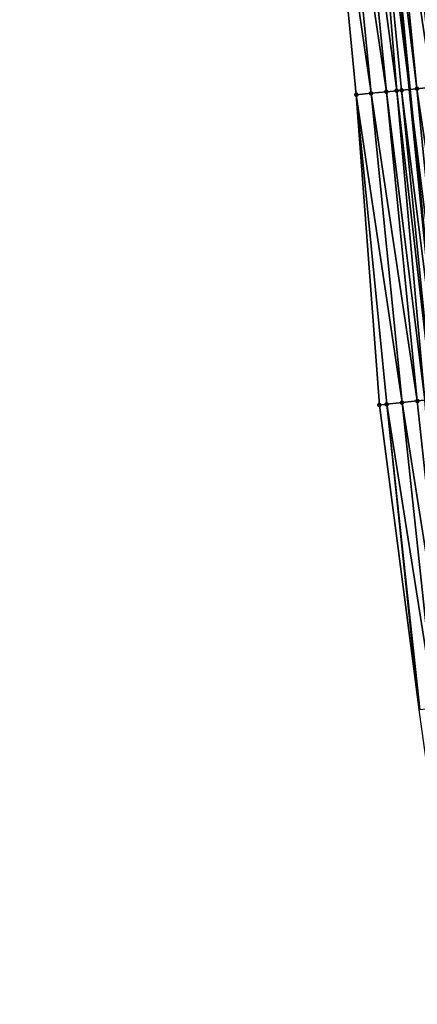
# Model space of a CAD drawing. Header units: feet. Extents: x 2007189 to 2022806, y 818621 to 837694.
# Tile 278 of 656: x 2011368 to 2011394, y 827627 to 827691. Entities that reach past the tile are written whole.
import ezdxf

# ---------------------------------------------------------------- set-up
doc = ezdxf.new("R2010")
doc.units = ezdxf.units.FT
doc.header["$MEASUREMENT"] = 0
for name, color, linetype, lineweight in [('EP_Travel Lane', 172, 'Continuous', 53), ('Road Shots', 141, 'Continuous', 100), ('Road X-Section', 40, 'Continuous', 13)]:
    doc.layers.add(name, color=color, linetype=linetype, lineweight=lineweight)
doc.layers.add('I-77-MM17-21_SB-Surface-Border', color=7, linetype='Continuous')
doc.layers.add('I-77-MM17-21_SB-Surface-TIN', color=7, linetype='Continuous')

msp = doc.modelspace()

# ---------------------------------------------------------------- linework, layer by layer
at = {"layer": 'EP_Travel Lane'}
msp.add_polyline3d([(2011371.959655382, 827966.1582990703, 312.3544364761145), (2011373.074293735, 827946.1897048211, 312.2403113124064), (2011374.18894062, 827926.2209577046, 312.1514429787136), (2011375.380876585, 827905.9451606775, 312.0543814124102), (2011376.802465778, 827885.9958862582, 311.9713189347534), (2011378.224049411, 827866.0466898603, 311.8746395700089), (2011379.645617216, 827846.0977155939, 311.7390697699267), (2011381.124757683, 827825.8398814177, 311.6241331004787), (2011382.806226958, 827805.910940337, 311.5129645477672), (2011384.487707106, 827785.9818703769, 311.4433238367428), (2011386.169184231, 827766.0528362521, 311.3620946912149), (2011387.919665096, 827745.8143860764, 311.3049144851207), (2011389.882436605, 827725.9109050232, 311.276243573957), (2011391.845196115, 827706.0075456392, 311.2134098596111), (2011393.807964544, 827686.1040958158, 311.1759718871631), (2011395.830897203, 827665.994042, 311.1090292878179), (2011398.036863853, 827646.1160571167, 311.0533998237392), (2011400.242828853, 827626.2380870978, 310.9899928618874)], dxfattribs=at)
at = {"layer": 'I-77-MM17-21_SB-Surface-Border', "color": 3, "linetype": 'Continuous', "lineweight": -3}
msp.add_polyline3d([(2011397.209922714, 827625.9102151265, 311.0929097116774), (2011394.435368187, 827645.7267372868, 311.1655602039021), (2011391.844579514, 827665.5631049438, 311.2425786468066), (2011390.336559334, 827685.7619421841, 311.2889916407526), (2011388.427644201, 827705.670640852, 311.3411162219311), (2011386.989333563, 827725.6257210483, 311.3787200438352), (2011383.679401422, 827745.3963417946, 311.4733643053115), (2011382.124674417, 827765.7110870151, 311.5224656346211), (2011380.155014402, 827785.6158054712, 311.6039393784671), (2011378.793252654, 827805.5718449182, 311.675561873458), (2011377.275904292, 827825.5147045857, 311.7639343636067), (2011376.246083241, 827845.8579844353, 311.8706416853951), (2011375.156056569, 827865.8304186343, 311.9794430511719), (2011373.763787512, 827885.7816894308, 312.073737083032), (2011372.087609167, 827905.7129970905, 312.1689939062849), (2011370.274792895, 827925.999208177, 312.2960794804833), (2011369.992641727, 827946.0151542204, 312.348378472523), (2011368.398106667, 827965.9564717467, 312.4948800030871)], dxfattribs=at)
at = {"layer": 'I-77-MM17-21_SB-Surface-TIN', "color": 128, "linetype": 'Continuous', "lineweight": -3}
for points in [[(2011391.306014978, 827685.8575021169, 311.2554678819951), (2011389.346565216, 827705.7612329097, 311.3056250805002), (2011388.427644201, 827705.670640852, 311.3411162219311)], [(2011392.301193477, 827685.9555825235, 311.2252385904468), (2011390.341741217, 827705.8593386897, 311.2682717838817), (2011389.346565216, 827705.7612329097, 311.3056250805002)], [(2011391.306014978, 827685.8575021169, 311.2554678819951), (2011392.301193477, 827685.9555825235, 311.2252385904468), (2011389.346565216, 827705.7612329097, 311.3056250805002)], [(2011392.971222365, 827686.0216128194, 311.2062201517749), (2011391.336917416, 827705.9574424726, 311.2314792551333), (2011390.341741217, 827705.8593386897, 311.2682717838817)], [(2011392.301193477, 827685.9555825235, 311.2252385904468), (2011392.971222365, 827686.0216128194, 311.2062201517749), (2011390.341741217, 827705.8593386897, 311.2682717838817)], [(2011391.336917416, 827705.9574424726, 311.2314792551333), (2011393.807964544, 827686.1040958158, 311.1759718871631), (2011391.845196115, 827706.0075456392, 311.2134098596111)], [(2011393.296372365, 827686.0536589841, 311.1961171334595), (2011393.807964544, 827686.1040958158, 311.1759718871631), (2011391.336917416, 827705.9574424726, 311.2314792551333)], [(2011392.971222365, 827686.0216128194, 311.2062201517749), (2011393.296372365, 827686.0536589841, 311.1961171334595), (2011391.336917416, 827705.9574424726, 311.2314792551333)], [(2011394.291547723, 827686.1517712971, 311.1569295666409), (2011392.332094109, 827706.0555412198, 311.1961005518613), (2011391.845196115, 827706.0075456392, 311.2134098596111)], [(2011394.291547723, 827686.1517712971, 311.1569295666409), (2011391.845196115, 827706.0075456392, 311.2134098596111), (2011393.807964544, 827686.1040958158, 311.1759718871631)], [(2011395.28672038, 827686.2499110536, 311.1100367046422), (2011393.327270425, 827706.1536437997, 311.1596457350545), (2011392.332094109, 827706.0555412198, 311.1961005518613)], [(2011394.291547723, 827686.1517712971, 311.1569295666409), (2011395.28672038, 827686.2499110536, 311.1100367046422), (2011392.332094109, 827706.0555412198, 311.1961005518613)], [(2011396.281894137, 827686.3480396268, 311.0662837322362), (2011394.322445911, 827706.251754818, 311.1208217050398), (2011393.327270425, 827706.1536437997, 311.1596457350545)], [(2011395.28672038, 827686.2499110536, 311.1100367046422), (2011396.281894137, 827686.3480396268, 311.0662837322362), (2011393.327270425, 827706.1536437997, 311.1596457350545)], [(2011390.336559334, 827685.7619421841, 311.2889916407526), (2011391.306014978, 827685.8575021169, 311.2554678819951), (2011388.427644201, 827705.670640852, 311.3411162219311)], [(2011393.318376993, 827665.7224315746, 311.1915662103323), (2011391.306014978, 827685.8575021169, 311.2554678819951), (2011390.336559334, 827685.7619421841, 311.2889916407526)], [(2011394.312584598, 827665.8299082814, 311.158855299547), (2011392.301193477, 827685.9555825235, 311.2252385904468), (2011391.306014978, 827685.8575021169, 311.2554678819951)], [(2011393.318376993, 827665.7224315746, 311.1915662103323), (2011394.312584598, 827665.8299082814, 311.158855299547), (2011391.306014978, 827685.8575021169, 311.2554678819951)], [(2011394.809968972, 827665.883676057, 311.1429605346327), (2011392.971222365, 827686.0216128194, 311.2062201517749), (2011392.301193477, 827685.9555825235, 311.2252385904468)], [(2011394.312584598, 827665.8299082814, 311.158855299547), (2011394.809968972, 827665.883676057, 311.1429605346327), (2011392.301193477, 827685.9555825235, 311.2252385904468)], [(2011395.306792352, 827665.9373836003, 311.1268706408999), (2011393.296372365, 827686.0536589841, 311.1961171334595), (2011392.971222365, 827686.0216128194, 311.2062201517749)], [(2011394.809968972, 827665.883676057, 311.1429605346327), (2011395.306792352, 827665.9373836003, 311.1268706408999), (2011392.971222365, 827686.0216128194, 311.2062201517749)], [(2011393.296372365, 827686.0536589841, 311.1961171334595), (2011395.830897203, 827665.994042, 311.1090292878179), (2011393.807964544, 827686.1040958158, 311.1759718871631)], [(2011395.306792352, 827665.9373836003, 311.1268706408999), (2011395.830897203, 827665.994042, 311.1090292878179), (2011393.296372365, 827686.0536589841, 311.1961171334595)], [(2011396.300999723, 827666.0448624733, 311.0930262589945), (2011394.291547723, 827686.1517712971, 311.1569295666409), (2011393.807964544, 827686.1040958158, 311.1759718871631)], [(2011396.300999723, 827666.0448624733, 311.0930262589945), (2011393.807964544, 827686.1040958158, 311.1759718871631), (2011395.830897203, 827665.994042, 311.1090292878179)], [(2011397.295205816, 827666.1523531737, 311.0529929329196), (2011395.28672038, 827686.2499110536, 311.1100367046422), (2011394.291547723, 827686.1517712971, 311.1569295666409)], [(2011396.300999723, 827666.0448624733, 311.0930262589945), (2011397.295205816, 827666.1523531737, 311.0529929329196), (2011394.291547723, 827686.1517712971, 311.1569295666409)], [(2011391.844579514, 827665.5631049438, 311.2425786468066), (2011392.324169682, 827665.6149521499, 311.2256991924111), (2011390.336559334, 827685.7619421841, 311.2889916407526)], [(2011392.324169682, 827665.6149521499, 311.2256991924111), (2011393.318376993, 827665.7224315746, 311.1915662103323), (2011390.336559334, 827685.7619421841, 311.2889916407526)], [(2011394.435368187, 827645.7267372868, 311.1655602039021), (2011392.324169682, 827665.6149521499, 311.2256991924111), (2011391.844579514, 827665.5631049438, 311.2425786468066)], [(2011395.466652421, 827645.8382238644, 311.1307110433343), (2011393.318376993, 827665.7224315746, 311.1915662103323), (2011392.324169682, 827665.6149521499, 311.2256991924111)], [(2011394.435368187, 827645.7267372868, 311.1655602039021), (2011394.472444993, 827645.7307455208, 311.1642760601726), (2011392.324169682, 827665.6149521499, 311.2256991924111)], [(2011394.472444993, 827645.7307455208, 311.1642760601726), (2011395.466652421, 827645.8382238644, 311.1307110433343), (2011392.324169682, 827665.6149521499, 311.2256991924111)], [(2011396.460860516, 827645.9456960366, 311.1003754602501), (2011394.312584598, 827665.8299082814, 311.158855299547), (2011393.318376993, 827665.7224315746, 311.1915662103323)], [(2011395.466652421, 827645.8382238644, 311.1307110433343), (2011396.460860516, 827645.9456960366, 311.1003754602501), (2011393.318376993, 827665.7224315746, 311.1915662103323)], [(2011396.460860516, 827645.9456960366, 311.1003754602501), (2011394.809968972, 827665.883676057, 311.1429605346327), (2011394.312584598, 827665.8299082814, 311.158855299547)]]:
    msp.add_3dface(points, dxfattribs=at)
at = {"layer": 'Road Shots', "lineweight": 100}
for p in [(2011391.306014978, 827685.8575021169, 311.2554678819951), (2011392.301193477, 827685.9555825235, 311.2252385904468), (2011392.971222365, 827686.0216128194, 311.2062201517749), (2011393.296372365, 827686.0536589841, 311.1961171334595), (2011394.291547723, 827686.1517712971, 311.1569295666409), (2011390.336559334, 827685.7619421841, 311.2889916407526), (2011391.844579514, 827665.5631049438, 311.2425786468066), (2011392.324169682, 827665.6149521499, 311.2256991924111), (2011393.318376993, 827665.7224315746, 311.1915662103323), (2011394.312584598, 827665.8299082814, 311.158855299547)]:
    msp.add_point(p, dxfattribs=at)
at = {"layer": 'Road X-Section', "extrusion": (-0.09797211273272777, 0.9951827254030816, 0.003578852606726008), "elevation": 626639.5256014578, "flags": 128}
msp.add_lwpolyline([(-2082848.3524324, -1933.051536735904), (-2082847.3524324, -1933.003476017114), (-2082846.3524324, -1932.955085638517), (-2082845.449135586, -1932.917438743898), (-2082845.3524324, -1932.913810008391), (-2082844.3524324, -1932.881605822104), (-2082843.3524324, -1932.846287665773), (-2082842.3524324, -1932.803187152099), (-2082841.3524324, -1932.767773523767), (-2082840.3524324, -1932.730684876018), (-2082839.3524324, -1932.692769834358), (-2082838.3524324, -1932.655593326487), (-2082837.3524324, -1932.620039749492), (-2082836.3524324, -1932.584947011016), (-2082835.3524324, -1932.547958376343), (-2082834.3524324, -1932.505805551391), (-2082833.3524324, -1932.465137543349), (-2082832.480849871, -1932.436241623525), (-2082832.3524324, -1932.432369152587), (-2082831.3524324, -1932.404804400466), (-2082830.94589749, -1932.393353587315), (-2082830.3524324, -1932.37507618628), (-2082829.3524324, -1932.338504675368), (-2082828.3524324, -1932.299877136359), (-2082827.3524324, -1932.260373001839), (-2082826.3524324, -1932.220148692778), (-2082825.3524324, -1932.180067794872), (-2082824.3524324, -1932.139518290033), (-2082823.3524324, -1932.096882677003), (-2082822.3524324, -1932.05441696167), (-2082821.3524324, -1932.020958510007), (-2082820.3524324, -1931.988052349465), (-2082819.3524324, -1931.948824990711), (-2082818.3524324, -1931.909890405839), (-2082817.3524324, -1931.874833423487), (-2082816.3524324, -1931.841667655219), (-2082815.352432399, -1931.804362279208), (-2082814.3524324, -1931.762282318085), (-2082813.3524324, -1931.719559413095), (-2082812.3524324, -1931.678424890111), (-2082811.3524324, -1931.637754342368), (-2082810.352432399, -1931.596586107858), (-2082809.3524324, -1931.552832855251), (-2082808.3524324, -1931.505939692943), (-2082807.3524324, -1931.466751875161), (-2082807.025707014, -1931.456648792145), (-2082806.3524324, -1931.437630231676), (-2082805.3524324, -1931.407400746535), (-2082804.378278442, -1931.373876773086)], dxfattribs=at)
at = {"layer": 'Road X-Section', "extrusion": (-0.1074139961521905, 0.9942125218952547, 0.001922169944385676), "elevation": 606824.4291873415, "flags": 128}
msp.add_lwpolyline([(-2088703.164838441, -856.9128965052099), (-2088702.164838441, -856.8663727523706), (-2088701.164838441, -856.8178609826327), (-2088700.164838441, -856.7715623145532), (-2088699.164838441, -856.733117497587), (-2088698.164838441, -856.6964377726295), (-2088697.164838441, -856.6573807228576), (-2088696.357120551, -856.6250172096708), (-2088696.164838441, -856.6180534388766), (-2088695.164838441, -856.5847432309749), (-2088694.164838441, -856.5502160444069), (-2088693.164838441, -856.5160332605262), (-2088692.164838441, -856.4822582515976), (-2088691.164838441, -856.4470998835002), (-2088690.164838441, -856.412185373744), (-2088689.164838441, -856.3763860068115), (-2088688.164838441, -856.3375611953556), (-2088687.164838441, -856.2955164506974), (-2088686.164838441, -856.2582177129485), (-2088685.795787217, -856.2472464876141), (-2088685.378168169, -856.2363242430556), (-2088685.164838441, -856.2309506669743), (-2088684.164838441, -856.2019932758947), (-2088683.164838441, -856.1651517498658), (-2088682.164838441, -856.1271944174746), (-2088681.164838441, -856.0870432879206), (-2088680.164838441, -856.04600829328), (-2088679.164838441, -856.0076415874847), (-2088678.164838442, -855.9702969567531), (-2088677.164838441, -855.930837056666), (-2088676.164838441, -855.8891071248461), (-2088675.164838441, -855.8519653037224), (-2088674.164838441, -855.8143869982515), (-2088673.164838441, -855.7747528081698), (-2088672.164838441, -855.7398991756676), (-2088671.164838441, -855.705428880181), (-2088670.164838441, -855.6683804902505), (-2088669.164838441, -855.6303708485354), (-2088668.164838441, -855.5893034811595), (-2088667.471691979, -855.5587557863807), (-2088667.164838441, -855.5449842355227), (-2088666.165882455, -855.5004583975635), (-2088666.164838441, -855.5004120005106), (-2088665.164838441, -855.4559741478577), (-2088664.164838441, -855.411697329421), (-2088663.164838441, -855.3682665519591), (-2088662.164838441, -855.3282331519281), (-2088661.164838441, -855.2943887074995), (-2088660.66512055, -855.2782987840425), (-2088660.164838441, -855.262403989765), (-2088659.164838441, -855.2296930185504), (-2088658.164838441, -855.1955599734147), (-2088657.682453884, -855.178680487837)], dxfattribs=at)

doc.saveas('drawing.dxf')
